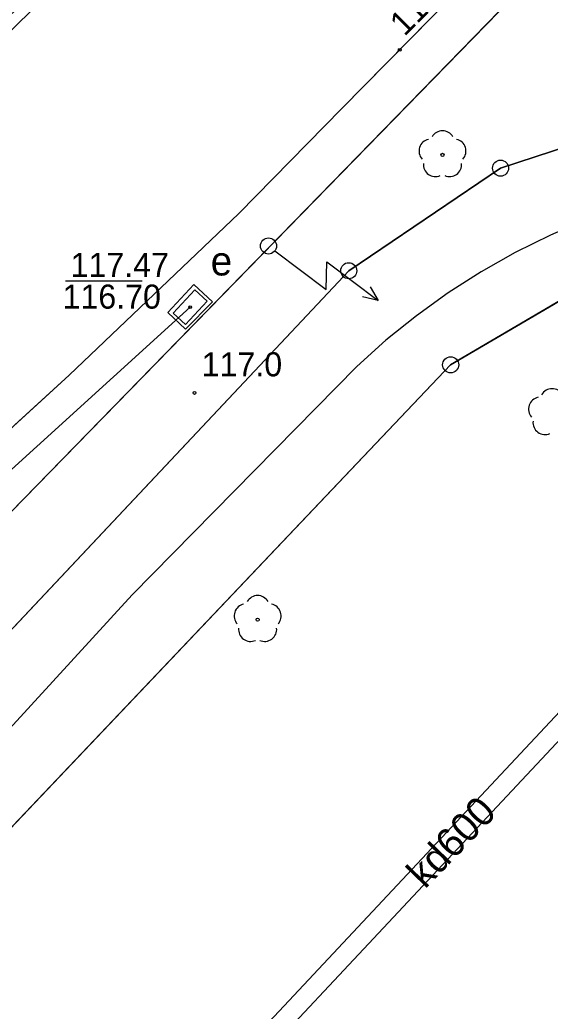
# Model space of a CAD drawing. Extents: x 6434771 to 6436222, y 5663454 to 5664782.
# Drawn here: x 6435532.91 to 6435549.44, y 5663768.81 to 5663799.67 of the extents above; entities that cross this region are included whole.
import ezdxf

# ---------------------------------------------------------------- set-up
doc = ezdxf.new("R2010")
doc.units = 0
for name, color, linetype in [('Warstwa 1', 7, 'Continuous'), ('Warstwa 10', 7, 'Continuous'), ('Warstwa 11', 7, 'Continuous'), ('Warstwa 12', 7, 'Continuous'), ('Warstwa 13', 7, 'Continuous'), ('Warstwa 14', 7, 'Continuous'), ('Warstwa 15', 7, 'Continuous'), ('Warstwa 25', 7, 'Continuous'), ('Warstwa 37', 7, 'Continuous'), ('Warstwa 4', 7, 'Continuous'), ('Warstwa 40', 7, 'Continuous'), ('Warstwa 5', 7, 'Continuous'), ('Warstwa 6', 7, 'Continuous'), ('Warstwa 7', 7, 'Continuous'), ('Warstwa 8', 7, 'Continuous')]:
    doc.layers.add(name, color=color, linetype=linetype)

msp = doc.modelspace()

# ---------------------------------------------------------------- linework, layer by layer
at = {"layer": 'Warstwa 1'}
for p, q in [((6435521.147, 5663772.588), (6435548.671, 5663800.788)), ((6435521.147, 5663772.588), (6435548.671, 5663800.788)), ((6435547.892, 5663795.057), (6435552.721, 5663796.629)), ((6435547.892, 5663795.057), (6435552.721, 5663796.629)), ((6435543.163, 5663791.864), (6435547.892, 5663795.057)), ((6435543.163, 5663791.864), (6435547.892, 5663795.057)), ((6435523.103, 5663770.554), (6435543.163, 5663791.864)), ((6435523.103, 5663770.554), (6435543.163, 5663791.864)), ((6435546.338, 5663788.935), (6435550.407, 5663791.326)), ((6435546.338, 5663788.935), (6435550.407, 5663791.326)), ((6435526.058, 5663767.608), (6435546.338, 5663788.935)), ((6435526.058, 5663767.608), (6435546.338, 5663788.935))]:
    msp.add_line(p, q, dxfattribs=at)
msp.add_circle((6435540.662, 5663792.634), 0.25, dxfattribs=at)
at = {"layer": 'Warstwa 10'}
for centre in [(6435547.892, 5663795.057), (6435543.163, 5663791.864), (6435546.338, 5663788.935)]:
    msp.add_circle(centre, 0.25, dxfattribs=at)
at = {"layer": 'Warstwa 11'}
for centre in [(6435546.084, 5663795.47), (6435540.323, 5663781.003)]:
    msp.add_circle(centre, 0.05, dxfattribs=at)
for centre, start, end in [((6435546.084, 5663795.845), 30.1471, 149.8529), ((6435545.727, 5663795.586), 102.1471, 221.8529), ((6435546.441, 5663795.586), 318.1471, 77.8529), ((6435545.864, 5663795.167), 174.1471, 293.8529), ((6435546.304, 5663795.167), 246.1471, 5.8529), ((6435549.498, 5663787.817), 30.1471, 149.8529), ((6435549.141, 5663787.558), 102.1471, 221.8529), ((6435549.278, 5663787.139), 174.1471, 293.8529), ((6435540.323, 5663781.378), 30.1471, 149.8529), ((6435539.966, 5663781.119), 102.1471, 221.8529), ((6435540.68, 5663781.119), 318.1471, 77.8529), ((6435540.103, 5663780.7), 174.1471, 293.8529), ((6435540.543, 5663780.7), 246.1471, 5.8529)]:
    msp.add_arc(centre, 0.375, start, end, dxfattribs=at)
at = {"layer": 'Warstwa 12'}
for points in [[(6435519.85, 5663786.8), (6435520.711, 5663787.533), (6435522.45, 5663789.259), (6435528.881, 5663795.616), (6435533.856, 5663800.554)], [(6435506.84, 5663759.48), (6435507.02, 5663760.06), (6435509.66, 5663764.81), (6435538.22, 5663790.73)]]:
    msp.add_lwpolyline(points, dxfattribs=at)
at = {"layer": 'Warstwa 13'}
msp.add_circle((6435538.356, 5663788.061), 0.045, dxfattribs=at)
at = {"layer": 'Warstwa 14'}
msp.add_line((6435534.337, 5663791.545), (6435536.727, 5663791.545), dxfattribs=at)
msp.add_circle((6435538.22, 5663790.73), 0.045, dxfattribs=at)
at = {"layer": 'Warstwa 15'}
msp.add_lwpolyline([(6435537.52, 5663790.56), (6435538.33, 5663791.44), (6435538.92, 5663790.9), (6435538.08, 5663790.04)], close=True, dxfattribs=at)
at = {"layer": 'Warstwa 25'}
msp.add_circle((6435544.75, 5663798.74), 0.045, dxfattribs=at)
at = {"layer": 'Warstwa 37'}
for points in [[(6435552.878, 5663794.231), (6435551.711, 5663793.874), (6435550.566, 5663793.454), (6435549.445, 5663792.973), (6435548.352, 5663792.431), (6435547.289, 5663791.831), (6435546.261, 5663791.175), (6435545.27, 5663790.463), (6435544.32, 5663789.699), (6435543.412, 5663788.885)], [(6435543.412, 5663788.885), (6435536.411, 5663781.778)], [(6435536.411, 5663781.778), (6435524.604, 5663768.893)]]:
    msp.add_lwpolyline(points, dxfattribs=at)
at = {"layer": 'Warstwa 4'}
msp.add_lwpolyline([(6435537.69, 5663790.54), (6435538.37, 5663791.27), (6435538.75, 5663790.92), (6435538.07, 5663790.19)], close=True, dxfattribs=at)
at = {"layer": 'Warstwa 40'}
msp.add_line((6435540.861, 5663792.483), (6435542.457, 5663791.278), dxfattribs=at)
for points in [[(6435540.861, 5663792.483), (6435542.457, 5663791.278), (6435542.48, 5663792.137), (6435544.076, 5663790.932)], [(6435543.827, 5663791.365), (6435544.076, 5663790.932), (6435543.591, 5663791.053)]]:
    msp.add_lwpolyline(points, dxfattribs=at)
msp.add_circle((6435540.662, 5663792.634), 0.25, dxfattribs=at)
at = {"layer": 'Warstwa 6'}
for points in [[(6435570.992, 5663837.121), (6435527.892, 5663795.248), (6435514.22, 5663781.8), (6435492.76, 5663760.678), (6435502.002, 5663754.167), (6435504.911, 5663757.372), (6435509.313, 5663762.399), (6435521.147, 5663772.588), (6435548.671, 5663800.788)], [(6435548.671, 5663800.788), (6435521.147, 5663772.588), (6435523.103, 5663770.554), (6435543.163, 5663791.864), (6435547.892, 5663795.057), (6435552.721, 5663796.629), (6435556.818, 5663797.2), (6435563.282, 5663796.602), (6435571.928, 5663792.927), (6435578.259, 5663786.341), (6435582.013, 5663777.505), (6435581.903, 5663767.556), (6435577.311, 5663758.31), (6435571.527, 5663753.09), (6435533.459, 5663736.247), (6435548.335, 5663741.528), (6435569.265, 5663749.587), (6435586.612, 5663753.338), (6435592.395, 5663758.549), (6435606.056, 5663770.975), (6435613.539, 5663781.965), (6435615.412, 5663784.713), (6435621.643, 5663793.868), (6435632.116, 5663809.073)], [(6435547.198, 5663801.229), (6435542.95, 5663796.915), (6435539.74, 5663793.64), (6435534.45, 5663788.61), (6435527.64, 5663782.4), (6435513.43, 5663769.63), (6435509.63, 5663765.9)], [(6435552.721, 5663796.629), (6435547.892, 5663795.057), (6435543.163, 5663791.864), (6435523.103, 5663770.554), (6435521.147, 5663772.588), (6435509.313, 5663762.399), (6435504.911, 5663757.372), (6435502.002, 5663754.167), (6435506.094, 5663751.807), (6435526.058, 5663767.608), (6435546.338, 5663788.935), (6435550.407, 5663791.326)]]:
    msp.add_lwpolyline(points, dxfattribs=at)
msp.add_lwpolyline([(6435557.506, 5663792.861), (6435553.992, 5663792.563), (6435550.407, 5663791.326), (6435546.338, 5663788.935), (6435526.058, 5663767.608), (6435506.094, 5663751.807), (6435529.689, 5663738.733), (6435568.207, 5663755.62), (6435573.888, 5663760.552), (6435577.803, 5663768.465), (6435578.155, 5663776.031), (6435574.677, 5663783.684), (6435569.533, 5663789.156), (6435561.733, 5663792.55)], close=True, dxfattribs=at)
msp.add_circle((6435538.22, 5663790.73), 0.045, dxfattribs=at)
at = {"layer": 'Warstwa 7'}
msp.add_lwpolyline([(6435512.73, 5663739.421), (6435513.328, 5663739.474), (6435513.408, 5663739.53), (6435516.454, 5663742.342), (6435519.898, 5663745.457), (6435588.443, 5663818.552), (6435611.998, 5663851.336), (6435626.384, 5663875.503), (6435626.45, 5663876.2), (6435625.869, 5663875.81), (6435611.496, 5663851.666), (6435587.979, 5663818.934), (6435519.478, 5663745.885), (6435516.05, 5663742.784), (6435513.03, 5663739.998), (6435512.983, 5663739.965)], close=True, dxfattribs=at)
at = {"layer": 'Warstwa 8'}
for p, q in [((6435542.95, 5663796.915), (6435547.198, 5663801.229)), ((6435539.74, 5663793.64), (6435542.95, 5663796.915)), ((6435534.45, 5663788.61), (6435539.74, 5663793.64)), ((6435527.64, 5663782.4), (6435534.45, 5663788.61))]:
    msp.add_line(p, q, dxfattribs=at)

# ---------------------------------------------------------------- texts
at = {"layer": 'Warstwa 13'}
msp.add_text('117.0', height=0.75, dxfattribs=at).set_placement((6435538.578, 5663788.576))
at = {"layer": 'Warstwa 14'}
msp.add_text('116.70', height=0.75, dxfattribs=at).set_placement((6435534.243, 5663790.683))
at = {"layer": 'Warstwa 25'}
msp.add_text('117.08', height=0.75, rotation=44.8798, dxfattribs=at).set_placement((6435544.899, 5663799.136))
at = {"layer": 'Warstwa 5'}
msp.add_text('e', height=0.9, dxfattribs=at).set_placement((6435538.861, 5663791.716))
at = {"layer": 'Warstwa 6'}
msp.add_text('117.47', height=0.75, dxfattribs=at).set_placement((6435534.492, 5663791.67))
at = {"layer": 'Warstwa 7'}
msp.add_text('kd600', height=0.9, rotation=46.0085, dxfattribs=at).set_placement((6435545.536, 5663772.597))

doc.saveas('drawing.dxf')
